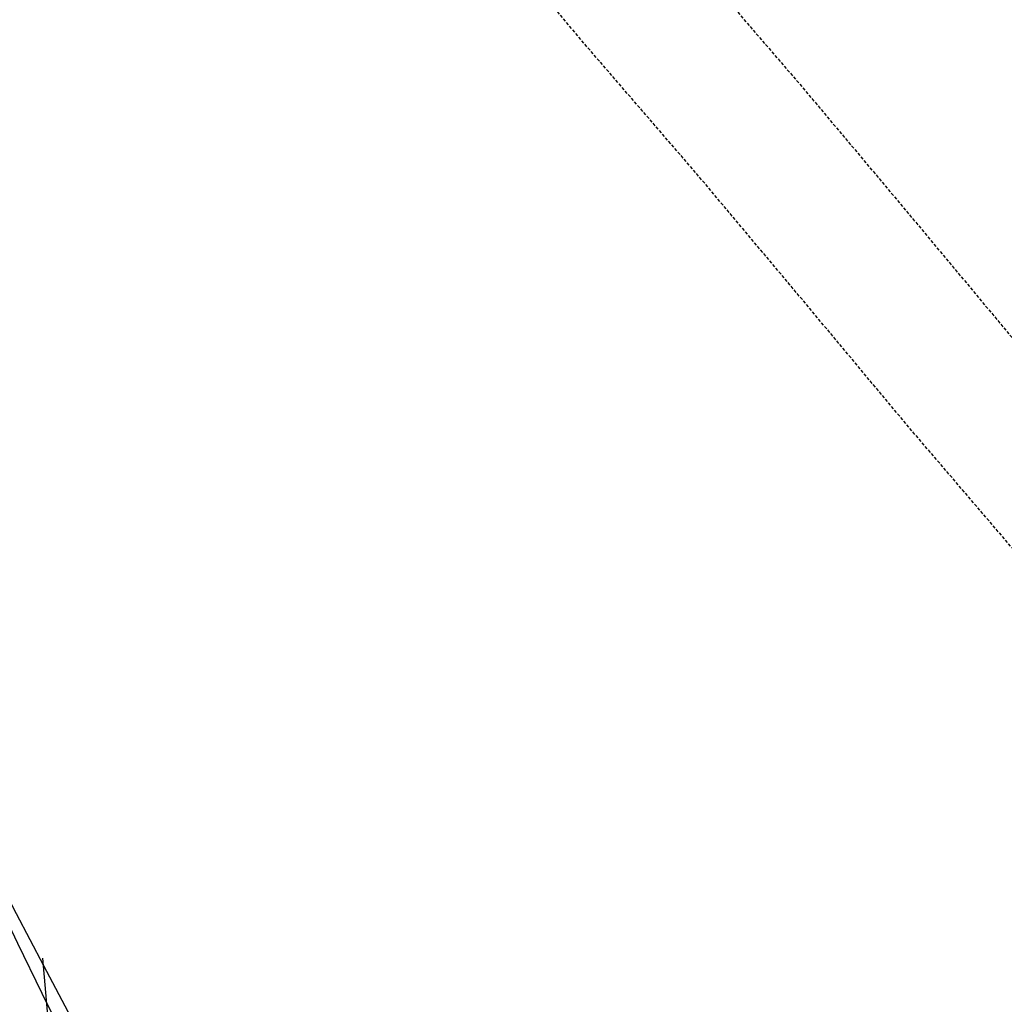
# Model space of a CAD drawing. Extents: x 429357 to 505151, y 227904 to 248592.
# Tile 424 of 656: x 442077 to 442155, y 236395 to 236473. Entities that reach past the tile are written whole.
import ezdxf

# ---------------------------------------------------------------- set-up
doc = ezdxf.new("R2010")
doc.units = 0
doc.header["$MEASUREMENT"] = 0
doc.linetypes.add('CENTER', pattern=[2, 1.25, -0.25, 0.25, -0.25])
doc.linetypes.add('HIDDEN', pattern=[0.375, 0.25, -0.125])
for name, color, linetype in [('ELYPP_bikepath_photo', 161, 'HIDDEN'), ('V-RWAY-CNTR-2012', 4, 'CENTER'), ('V-RWAY-LINE-COVER', 73, 'Continuous'), ('V-RWAY-LINE-Original PLO', 13, 'Continuous'), ('V-RWAY-PATT-NEW ROAD-400', 23, 'Continuous'), ('V-RWAY-PATT-NEW ROAD-COVER', 23, 'Continuous'), ('V-RWAY-PATT-OLD ROAD', 21, 'Continuous'), ('V-RWAY-PATT-RR', 24, 'Continuous'), ('V-RWAY-PATT-RR-COVER', 24, 'Continuous'), ('V-RWAY-PATT-RR-KEY', 24, 'Continuous')]:
    doc.layers.add(name, color=color, linetype=linetype)

msp = doc.modelspace()

# ---------------------------------------------------------------- hatches: boundary and pattern name
at = {"layer": 'V-RWAY-PATT-NEW ROAD-400'}
h = msp.add_hatch(dxfattribs=at)
h.set_pattern_fill('ANSI31', color=256, scale=400, angle=50)
h.set_pattern_definition([(95, (0, 0), (-49.80973490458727, -4.3577871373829), [])])
edge = h.paths.add_edge_path()
edge.add_line((444754.7902537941, 235688.7139485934), (445152.242234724, 235891.9075307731))
edge.add_line((445152.242234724, 235891.9075307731), (444804.834635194, 235935.4961069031))
edge.add_line((444804.834635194, 235935.4961069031), (444618.22951448, 235955.8303361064))
edge.add_arc((443941.3333751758, 237279.8569683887), 1487.022160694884, 267.29236154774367, 297.0779613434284, ccw=False)
edge.add_line((443871.0870157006, 235794.4949400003), (442962.2969302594, 235837.4737690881))
edge.add_line((442962.2969302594, 235837.4737690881), (442858.4905107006, 235847.5377895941))
edge.add_line((442858.4905107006, 235847.5377895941), (442782.2923647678, 235861.6184170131))
edge.add_line((442782.2923647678, 235861.6184170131), (442699.1520910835, 235883.7495124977))
edge.add_line((442699.1520910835, 235883.7495124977), (442630.8484261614, 235907.5383003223))
edge.add_line((442630.8484261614, 235907.5383003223), (442563.9286095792, 235936.1352401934))
edge.add_line((442563.9286095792, 235936.1352401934), (442532.6556501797, 235951.4266071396))
edge.add_line((442532.6556501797, 235951.4266071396), (442512.6865152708, 235961.8717509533))
edge.add_line((442512.6865152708, 235961.8717509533), (442445.8126106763, 236000.9896755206))
edge.add_line((442445.8126106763, 236000.9896755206), (442388.9329959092, 236039.7831138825))
edge.add_line((442388.9329959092, 236039.7831138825), (442346.2858197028, 236072.6535520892))
edge.add_line((442346.2858197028, 236072.6535520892), (442306.8815892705, 236106.2952772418))
edge.add_line((442306.8815892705, 236106.2952772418), (442256.158681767, 236154.9389523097))
edge.add_line((442256.158681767, 236154.9389523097), (442207.6928551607, 236208.1272666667))
edge.add_line((442207.6928551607, 236208.1272666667), (442149.9818911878, 236282.4329748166))
edge.add_line((442149.9818911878, 236282.4329748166), (442115.8715524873, 236333.7515104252))
edge.add_line((442115.8715524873, 236333.7515104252), (442081.6223245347, 236392.8673278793))
edge.add_line((442081.6223245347, 236392.8673278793), (442048.2752310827, 236460.689768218))
edge.add_line((442048.2752310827, 236460.689768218), (441550.9097378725, 237570.8887739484))
edge.add_line((441550.9097378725, 237570.8887739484), (441491.3046447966, 237696.9980128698))
edge.add_line((441491.3046447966, 237696.9980128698), (441412.3231467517, 237846.3385729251))
edge.add_line((441412.3231467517, 237846.3385729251), (441328.0562235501, 237988.4674935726))
edge.add_line((441328.0562235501, 237988.4674935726), (441238.6121246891, 237930.3074923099))
edge.add_line((441238.6121246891, 237930.3074923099), (441324.3246350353, 237781.1410585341))
edge.add_line((441324.3246350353, 237781.1410585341), (441387.0982817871, 237653.632227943))
edge.add_line((441387.0982817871, 237653.632227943), (441430.9992233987, 237551.4581331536))
edge.add_line((441430.9992233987, 237551.4581331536), (441991.4290983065, 236161.0223578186))
edge.add_arc((444602.7808922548, 237213.5553731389), 2815.489999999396, 201.9524216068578, 208.7773178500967)
edge.add_arc((443012.1926327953, 236892.5215852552), 1356.22700000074, 229.7006958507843, 267.2923646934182)
edge.add_line((442948.1250611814, 235537.8086924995), (443856.9152377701, 235494.8298591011))
edge.add_arc((443941.3333830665, 237279.8569318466), 1787.02212456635, 267.292364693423, 297.0779617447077)
at = {"layer": 'V-RWAY-PATT-NEW ROAD-COVER'}
h = msp.add_hatch(dxfattribs=at)
h.set_pattern_fill('ANSI31', color=256, scale=700, angle=50)
h.set_pattern_definition([(95, (0, 0), (-87.16703608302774, -7.626127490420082), [])])
edge = h.paths.add_edge_path()
edge.add_line((444754.7902537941, 235688.7139485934), (445152.242234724, 235891.9075307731))
edge.add_line((445152.242234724, 235891.9075307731), (444804.834635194, 235935.4961069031))
edge.add_line((444804.834635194, 235935.4961069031), (444618.22951448, 235955.8303361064))
edge.add_arc((443941.3333751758, 237279.8569683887), 1487.022160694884, 267.29236154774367, 297.0779613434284, ccw=False)
edge.add_line((443871.0870157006, 235794.4949400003), (442962.2969302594, 235837.4737690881))
edge.add_line((442962.2969302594, 235837.4737690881), (442858.4905107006, 235847.5377895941))
edge.add_line((442858.4905107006, 235847.5377895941), (442782.2923647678, 235861.6184170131))
edge.add_line((442782.2923647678, 235861.6184170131), (442699.1520910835, 235883.7495124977))
edge.add_line((442699.1520910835, 235883.7495124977), (442630.8484261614, 235907.5383003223))
edge.add_line((442630.8484261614, 235907.5383003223), (442563.9286095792, 235936.1352401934))
edge.add_line((442563.9286095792, 235936.1352401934), (442532.6556501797, 235951.4266071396))
edge.add_line((442532.6556501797, 235951.4266071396), (442512.6865152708, 235961.8717509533))
edge.add_line((442512.6865152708, 235961.8717509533), (442445.8126106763, 236000.9896755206))
edge.add_line((442445.8126106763, 236000.9896755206), (442388.9329959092, 236039.7831138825))
edge.add_line((442388.9329959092, 236039.7831138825), (442346.2858197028, 236072.6535520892))
edge.add_line((442346.2858197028, 236072.6535520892), (442306.8815892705, 236106.2952772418))
edge.add_line((442306.8815892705, 236106.2952772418), (442256.158681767, 236154.9389523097))
edge.add_line((442256.158681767, 236154.9389523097), (442207.6928551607, 236208.1272666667))
edge.add_line((442207.6928551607, 236208.1272666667), (442149.9818911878, 236282.4329748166))
edge.add_line((442149.9818911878, 236282.4329748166), (442115.8715524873, 236333.7515104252))
edge.add_line((442115.8715524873, 236333.7515104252), (442081.6223245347, 236392.8673278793))
edge.add_line((442081.6223245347, 236392.8673278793), (442048.2752310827, 236460.689768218))
edge.add_line((442048.2752310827, 236460.689768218), (441550.9097378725, 237570.8887739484))
edge.add_line((441550.9097378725, 237570.8887739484), (441491.3046447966, 237696.9980128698))
edge.add_line((441491.3046447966, 237696.9980128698), (441412.3231467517, 237846.3385729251))
edge.add_line((441412.3231467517, 237846.3385729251), (441328.0562235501, 237988.4674935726))
edge.add_line((441328.0562235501, 237988.4674935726), (441238.6121246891, 237930.3074923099))
edge.add_line((441238.6121246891, 237930.3074923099), (441324.3246350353, 237781.1410585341))
edge.add_line((441324.3246350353, 237781.1410585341), (441387.0982817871, 237653.632227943))
edge.add_line((441387.0982817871, 237653.632227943), (441430.9992233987, 237551.4581331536))
edge.add_line((441430.9992233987, 237551.4581331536), (441991.4290983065, 236161.0223578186))
edge.add_arc((444602.7808922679, 237213.5553731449), 2815.490000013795, 201.9524216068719, 209.3258199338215)
edge.add_arc((443034.8987457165, 236998.3860833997), 1463.152755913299, 232.6928418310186, 266.6000235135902)
edge.add_line((442948.1250611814, 235537.8086924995), (443856.9152377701, 235494.8298591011))
edge.add_arc((443941.3333830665, 237279.8569318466), 1787.02212456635, 267.292364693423, 297.0779617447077)
at = {"layer": 'V-RWAY-PATT-OLD ROAD'}
h = msp.add_hatch(dxfattribs=at)
h.set_pattern_fill('ANSI31', color=256, scale=100, angle=45)
h.set_pattern_definition([(90, (0, 0), (-12.5, 2.664535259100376e-15), [])])
edge = h.paths.add_edge_path()
edge.add_line((444754.7902537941, 235688.7139485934), (445152.242234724, 235891.9075307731))
edge.add_line((445152.242234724, 235891.9075307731), (444804.834635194, 235935.4961069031))
edge.add_line((444804.834635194, 235935.4961069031), (444618.22951448, 235955.8303361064))
edge.add_arc((443941.3333751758, 237279.8569683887), 1487.022160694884, 267.29236154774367, 297.0779613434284, ccw=False)
edge.add_line((443871.0870157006, 235794.4949400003), (442962.2969302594, 235837.4737690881))
edge.add_line((442962.2969302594, 235837.4737690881), (442857.2417159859, 235844.8373698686))
edge.add_line((442857.2417159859, 235844.8373698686), (442782.7034142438, 235856.4437475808))
edge.add_line((442782.7034142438, 235856.4437475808), (442695.913377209, 235877.424834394))
edge.add_line((442695.913377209, 235877.424834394), (442629.2378515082, 235899.3191366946))
edge.add_line((442629.2378515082, 235899.3191366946), (442556.853763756, 235929.2295156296))
edge.add_line((442556.853763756, 235929.2295156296), (442514.7602990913, 235949.8077847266))
edge.add_line((442514.7602990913, 235949.8077847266), (442495.0814236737, 235960.2897114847))
edge.add_line((442495.0814236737, 235960.2897114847), (442440.3546220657, 235992.5402412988))
edge.add_line((442440.3546220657, 235992.5402412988), (442388.503931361, 236027.6996443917))
edge.add_line((442388.503931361, 236027.6996443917), (442333.5335692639, 236070.5680968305))
edge.add_line((442333.5335692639, 236070.5680968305), (442301.7545508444, 236098.3580085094))
edge.add_line((442301.7545508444, 236098.3580085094), (442240.0489784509, 236159.8259130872))
edge.add_line((442240.0489784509, 236159.8259130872), (442202.8157549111, 236202.7021063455))
edge.add_line((442202.8157549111, 236202.7021063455), (442141.7869390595, 236285.5531705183))
edge.add_line((442141.7869390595, 236285.5531705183), (442110.0769709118, 236336.9418835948))
edge.add_line((442110.0769709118, 236336.9418835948), (442079.7270699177, 236393.8177041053))
edge.add_line((442079.7270699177, 236393.8177041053), (442048.2752310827, 236460.689768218))
edge.add_line((442048.2752310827, 236460.689768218), (441604.9436267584, 237454.6921821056))
edge.add_line((441604.9436267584, 237454.6921821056), (441491.3046447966, 237696.9980128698))
edge.add_line((441491.3046447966, 237696.9980128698), (441412.3231467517, 237846.3385729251))
edge.add_line((441412.3231467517, 237846.3385729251), (441328.0562235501, 237988.4674935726))
edge.add_line((441328.0562235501, 237988.4674935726), (441238.6121246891, 237930.3074923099))
edge.add_line((441238.6121246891, 237930.3074923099), (441324.3246350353, 237781.1410585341))
edge.add_line((441324.3246350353, 237781.1410585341), (441387.0982817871, 237653.632227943))
edge.add_line((441387.0982817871, 237653.632227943), (441430.9992233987, 237551.4581331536))
edge.add_line((441430.9992233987, 237551.4581331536), (441991.4290983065, 236161.0223578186))
edge.add_arc((444602.7808922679, 237213.5553731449), 2815.490000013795, 201.9524216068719, 209.3258199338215)
edge.add_arc((442975.3944529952, 236837.9861106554), 1300.463355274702, 230.4943875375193, 268.7984778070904)
edge.add_line((442948.1250611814, 235537.8086924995), (443856.9152377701, 235494.8298591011))
edge.add_arc((443941.3333830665, 237279.8569318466), 1787.02212456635, 267.292364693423, 297.0779617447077)
at = {"layer": 'V-RWAY-PATT-RR'}
h = msp.add_hatch(dxfattribs=at)
h.set_pattern_fill('DOTS', color=256, scale=2, angle=90)
h.set_pattern_definition([(90, (0, 0), (-12.5, 6.250000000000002), [0, -12.5])])
edge = h.paths.add_edge_path()
edge.add_line((463249.5569567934, 239485.3821469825), (461904.7070020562, 239374.4039449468))
edge.add_arc((462009.4010453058, 238105.7063381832), 1273.009999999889, 94.71740949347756, 114.6678835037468)
edge.add_line((461478.1004505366, 239262.5443294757), (461031.2811906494, 239057.3337984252))
edge.add_arc((460759.9026580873, 239648.2252816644), 650.2300000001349, 271.17661248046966, 294.66788350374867, ccw=False)
edge.add_line((460773.2546879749, 238998.1323835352), (460346.4777835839, 238989.3669624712))
edge.add_arc((460406.6379977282, 236060.2447020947), 2929.739999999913, 91.1766124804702, 111.026612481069)
edge.add_line((459355.4427855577, 238794.904661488), (459131.218265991, 238708.7134183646))
edge.add_arc((458939.5680135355, 239207.2871043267), 534.1400000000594, 256.443279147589, 291.02661248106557, ccw=False)
edge.add_line((458814.3613980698, 238688.0291308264), (458387.2810669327, 238791.0093170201))
edge.add_arc((457932.7290611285, 236905.88725293), 1939.149999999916, 76.4432791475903, 106.7099458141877)
edge.add_line((457375.1715032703, 238763.151986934), (457000.1484570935, 238650.5687186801))
edge.add_arc((456858.6967817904, 239121.7545261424), 491.9599999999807, 259.55994581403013, 286.7099458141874, ccw=False)
edge.add_line((456769.5503367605, 238637.9389074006), (456400.7484175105, 238705.8932659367))
edge.add_arc((456037.151750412, 236732.5813026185), 2006.529999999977, 79.55994581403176, 118.7266124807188)
edge.add_line((455072.7515140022, 238492.1536441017), (454863.0398948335, 238377.2132518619))
edge.add_arc((454394.0018526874, 239232.9848857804), 975.8799999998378, 277.9103045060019, 298.72661248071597, ccw=False)
edge.add_arc((454135.6978361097, 241092.0256720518), 2852.780000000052, 269.1932791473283, 277.9103045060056, ccw=False)
edge.add_line((454095.5322062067, 238239.5284414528), (453403.3836644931, 238249.2744919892))
edge.add_arc((453381.4962838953, 236694.8685809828), 1554.560000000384, 89.19327914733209, 119.9432791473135)
edge.add_line((452605.5494438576, 238041.9258533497), (452483.7873136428, 237971.7870833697))
edge.add_arc((452222.5112140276, 238425.3669575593), 523.4499999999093, 271.9544379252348, 299.9432791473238, ccw=False)
edge.add_line((452240.3633516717, 237902.221467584), (451086.9456391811, 237862.8615339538))
edge.add_arc((451115.1744916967, 237035.633043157), 827.710000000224, 91.9544379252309, 110.8395699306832)
edge.add_line((450820.7145963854, 237809.1944267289), (450693.6046129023, 237760.809394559))
edge.add_arc((450224.5520669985, 238993.0347065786), 1318.480000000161, 281.2229032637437, 290.83956993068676, ccw=False)
edge.add_line((450481.1631621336, 237699.7674270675), (449789.9815760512, 237562.6226414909))
edge.add_arc((450145.3091580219, 235771.8445185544), 1825.689999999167, 101.2229032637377, 111.5229032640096)
edge.add_line((449475.5125713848, 237470.2309612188), (449217.3484181, 237368.4181674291))
edge.add_arc((448647.9650044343, 238812.1894402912), 1551.989999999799, 282.6229032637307, 291.52290326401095, ccw=False)
edge.add_line((448987.1265540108, 237297.7118394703), (448143.3331885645, 237108.7474961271))
edge.add_arc((448499.7872808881, 235517.0525082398), 1631.119999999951, 102.6229032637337, 118.0501507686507)
edge.add_line((447732.7625232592, 236956.5751637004), (447555.3000096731, 236862.0173316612))
edge.add_arc((447294.9304856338, 237350.6688711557), 553.6899999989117, 281.36681743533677, 298.0501507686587, ccw=False)
edge.add_line((447404.057019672, 236807.8392333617), (447179.3068485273, 236762.6570887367))
edge.add_arc((447321.9898558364, 236052.9070186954), 723.9499999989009, 101.3668174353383, 126.716817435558)
edge.add_line((446889.1687771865, 236633.2254798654), (446741.1121535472, 236522.7998569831))
edge.add_arc((446432.1498260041, 236937.0508057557), 516.7799999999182, 277.53388763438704, 306.71681743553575, ccw=False)
edge.add_line((446499.9061748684, 236424.731915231), (446016.0313089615, 236360.7374094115))
edge.add_arc((446189.5670424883, 235048.6000826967), 1323.562999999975, 97.53388763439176, 132.8005543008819)
edge.add_line((445290.2742763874, 236019.7290832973), (444246.4260034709, 235053.0962259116))
edge.add_arc((443521.8880459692, 235835.5108622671), 1066.36199999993, 228.9838876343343, 312.8005543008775, ccw=False)
edge.add_line((442822.0653362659, 235030.91401289), (442755.0557848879, 235089.1976189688))
edge.add_arc((444602.7808922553, 237213.5553731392), 2815.489999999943, 201.9524216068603, 228.9838876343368, ccw=False)
edge.add_line((441991.4290983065, 236161.0223578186), (441430.9992233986, 237551.4581331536))
edge.add_arc((439156.5041961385, 236634.6988076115), 2452.299999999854, 21.95242160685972, 32.48251394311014)
edge.add_line((441225.1550658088, 237951.6873684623), (440654.1831325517, 238848.5376687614))
edge.add_line((440654.1831325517, 238848.5376687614), (440485.4906138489, 238741.1410458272))
edge.add_line((440485.4906138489, 238741.1410458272), (441056.4625471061, 237844.2907455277))
edge.add_arc((439156.5041961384, 236634.6988076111), 2252.322000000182, 27.76665392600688, 32.482513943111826, ccw=False)
edge.add_arc((439156.504196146, 236634.6988076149), 2252.32199999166, 21.952425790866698, 27.766653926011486, ccw=False)
edge.add_line((441245.5206451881, 237476.6992038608), (441805.719503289, 236086.8368777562))
edge.add_arc((444602.5515866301, 237214.1299268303), 3015.46999999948, 201.9524257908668, 228.9791129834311)
edge.add_line((442623.3957599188, 234939.047173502), (442690.6822036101, 234880.5128819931))
edge.add_arc((443521.8243438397, 235835.9288847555), 1266.339999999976, 228.9791129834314, 290.2257014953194)
edge.add_arc((443521.8243438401, 235835.9288847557), 1266.339999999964, 290.2257014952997, 294.2147918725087)
edge.add_arc((443521.8243438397, 235835.9288847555), 1266.339999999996, 294.2147918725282, 312.7856754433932)
edge.add_line((444381.9957204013, 234906.5623270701), (444602.2903960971, 235110.4551537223))
edge.add_line((444602.2903960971, 235110.4551537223), (445223.2806271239, 235685.210095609))
edge.add_line((445223.2806271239, 235685.210095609), (445300.9499702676, 235757.0966351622))
edge.add_line((445300.9499702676, 235757.0966351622), (445415.1598807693, 235862.8031458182))
edge.add_line((445415.1598807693, 235862.8031458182), (445426.535522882, 235873.3318243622))
edge.add_arc((446189.7224646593, 235048.7514671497), 1123.560000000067, 97.51900877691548, 132.7856754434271, ccw=False)
edge.add_line((446042.6988944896, 236162.6505395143), (446284.5677246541, 236194.574813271))
edge.add_line((446284.5677246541, 236194.574813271), (446525.9442485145, 236226.4341075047))
edge.add_line((446525.9442485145, 236226.4341075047), (446587.0863805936, 236237.216423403))
edge.add_line((446587.0863805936, 236237.216423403), (446647.0660920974, 236253.249291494))
edge.add_arc((446432.1499209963, 236937.0508766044), 716.7800000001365, 287.4477299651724, 306.7168174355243)
edge.add_line((446860.6843401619, 236362.4798888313), (447008.7408688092, 236472.9054408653))
edge.add_arc((447321.989855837, 236052.9070186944), 523.9499999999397, 101.36681743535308, 126.71681743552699, ccw=False)
edge.add_line((447218.7247661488, 236566.5799922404), (447371.5301967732, 236597.2988879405))
edge.add_line((447371.5301967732, 236597.2988879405), (447443.4806873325, 236611.7632928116))
edge.add_line((447443.4806873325, 236611.7632928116), (447587.8170744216, 236656.2146867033))
edge.add_arc((447294.9441192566, 237350.630811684), 753.6500000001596, 292.8677919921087, 298.0501507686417)
edge.add_line((447649.343678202, 236685.5073080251), (447826.8113679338, 236780.0678980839))
edge.add_arc((448499.7872808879, 235517.0525082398), 1431.119999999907, 102.62290326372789, 118.0501507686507, ccw=False)
edge.add_line((448187.0398554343, 236913.5815993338), (448576.1928055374, 237000.7309355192))
edge.add_line((448576.1928055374, 237000.7309355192), (448886.9053762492, 237070.3138444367))
edge.add_line((448886.9053762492, 237070.3138444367), (449030.8332208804, 237102.5459426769))
edge.add_arc((448647.9650044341, 238812.1894402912), 1751.989999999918, 282.6229032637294, 291.5229032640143)
edge.add_line((449290.7230421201, 237182.363969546), (449548.8871954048, 237284.1767633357))
edge.add_arc((450145.309158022, 235771.8445185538), 1625.689999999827, 101.22290326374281, 111.52290326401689, ccw=False)
edge.add_line((449828.9068680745, 237366.4471546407), (450520.088454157, 237503.5919402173))
edge.add_arc((450224.5520669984, 238993.0347065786), 1518.480000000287, 281.222903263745, 290.8395699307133)
edge.add_line((450764.7551113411, 237573.893353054), (450891.8650948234, 237622.2783852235))
edge.add_arc((451115.174491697, 237035.6330431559), 627.710000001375, 91.9544379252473, 110.83956993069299, ccw=False)
edge.add_line((451093.7665915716, 237662.9778812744), (452220.4698538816, 237701.4261946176))
edge.add_line((452220.4698538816, 237701.4261946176), (452345.163784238, 237712.3899246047))
edge.add_line((452345.163784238, 237712.3899246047), (452440.8698575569, 237735.6573046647))
edge.add_arc((452222.5112140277, 238425.3669575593), 723.4499999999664, 287.5675279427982, 299.9432791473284)
edge.add_line((452583.6157975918, 237798.4830909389), (452705.3779278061, 237868.6218609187))
edge.add_arc((453381.4962838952, 236694.8685809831), 1354.560000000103, 89.19327914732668, 119.9432791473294, ccw=False)
edge.add_line((453400.5677705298, 238049.2943161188), (454092.7163122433, 238039.5482655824))
edge.add_arc((454135.6978361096, 241092.0256720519), 3052.780000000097, 269.1932791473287, 277.9103045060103)
edge.add_arc((454394.0018526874, 239232.9848857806), 1175.880000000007, 277.9103045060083, 298.7266124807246)
edge.add_line((454959.1660665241, 238201.8286484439), (455168.8776856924, 238316.7690406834))
edge.add_arc((456037.151750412, 236732.5813026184), 1806.530000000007, 79.55994581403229, 118.72661248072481, ccw=False)
edge.add_line((456364.5070787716, 238509.2042592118), (456733.3089980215, 238441.2499006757))
edge.add_arc((456858.6967817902, 239121.7545261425), 691.9600000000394, 259.5599458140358, 286.7099458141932)
edge.add_line((457057.6538133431, 238459.014199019), (457432.67685952, 238571.5974672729))
edge.add_arc((457932.7290611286, 236905.8872529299), 1739.150000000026, 76.44327914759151, 106.70994581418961, ccw=False)
edge.add_line((458340.3994945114, 238596.5816488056), (458767.4798256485, 238493.6014626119))
edge.add_arc((458939.5680135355, 239207.2871043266), 734.1399999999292, 256.44327914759, 291.0266124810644)
edge.add_line((459202.978573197, 238522.0306438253), (459427.2030927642, 238608.2218869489))
edge.add_arc((460406.6379977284, 236060.2447020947), 2729.739999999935, 91.17661248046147, 111.0266124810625, ccw=False)
edge.add_line((460350.584647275, 238789.4091327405), (460777.3615516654, 238798.1745538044))
edge.add_line((460777.3615516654, 238798.1745538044), (460905.1735372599, 238810.4977456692))
edge.add_line((460905.1735372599, 238810.4977456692), (460994.2399259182, 238830.9266227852))
edge.add_line((460994.2399259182, 238830.9266227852), (461084.0813343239, 238862.2232213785))
edge.add_line((461084.0813343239, 238862.2232213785), (461241.004304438, 238933.5688581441))
edge.add_line((461241.004304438, 238933.5688581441), (461561.5720013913, 239080.7958763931))
edge.add_arc((462009.4010453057, 238105.7063381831), 1073.009999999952, 94.71740949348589, 114.66788350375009, ccw=False)
edge.add_line((461921.1552692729, 239175.0814562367), (462039.9068161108, 239184.8809384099))
edge.add_line((462039.9068161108, 239184.8809384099), (462395.6163005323, 239214.2343981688))
edge.add_line((462395.6163005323, 239214.2343981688), (463072.2936633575, 239270.0744097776))
edge.add_line((463072.2936633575, 239270.0744097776), (463303.6536176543, 239289.6477164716))
edge.add_line((463303.6536176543, 239289.6477164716), (463249.5569567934, 239485.3821469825))
at = {"layer": 'V-RWAY-PATT-RR-COVER'}
h = msp.add_hatch(dxfattribs=at)
h.set_pattern_fill('DOTS', color=256, scale=10, angle=90)
h.set_pattern_definition([(90, (0, 0), (-62.5, 31.25000000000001), [0, -62.5])])
h.paths.add_polyline_path([(463249.5569567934, 239485.3821469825), (461904.7070020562, 239374.4039449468, 0.08727091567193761), (461478.1004505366, 239262.5443294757), (461031.2811906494, 239057.3337984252, -0.1028604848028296), (460773.2546879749, 238998.1323835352), (460346.4777835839, 238989.3669624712, 0.08682919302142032), (459355.4427855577, 238794.904661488), (459131.218265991, 238708.7134183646, -0.152054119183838), (458814.3613980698, 238688.0291308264), (458387.2810669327, 238791.0093170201, 0.1328363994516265), (457375.1715032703, 238763.151986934), (457000.1484570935, 238650.5687186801, -0.1190215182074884), (456769.5503367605, 238637.9389074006), (456400.7484175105, 238705.8932659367, 0.172580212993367), (455072.7515140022, 238492.1536441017), (454863.0398948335, 238377.2132518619, -0.09107887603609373), (454528.3050780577, 238266.3906492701, -0.03805355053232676), (454095.5322062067, 238239.5284414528), (453403.3836644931, 238249.2744919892, 0.1349831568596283), (452605.5494438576, 238041.9258533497), (452483.7873136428, 237971.7870833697, -0.122735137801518), (452240.3633516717, 237902.221467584), (451086.9456391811, 237862.8615339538, 0.08258894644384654), (450820.7145963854, 237809.1944267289), (450693.6046129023, 237760.809394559, -0.04198526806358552), (450481.1631621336, 237699.7674270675), (449789.9815760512, 237562.6226414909, 0.04497251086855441), (449475.5125713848, 237470.2309612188), (449217.3484181, 237368.4181674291, -0.03885310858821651), (448987.1265540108, 237297.7118394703), (448143.3331885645, 237108.7474961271, 0.06741592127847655), (447732.7625232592, 236956.5751637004), (447555.3000096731, 236862.0173316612, -0.07292362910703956), (447404.057019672, 236807.8392333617), (447179.3068485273, 236762.6570887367, 0.1110635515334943), (446889.1687771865, 236633.2254798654), (446741.1121535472, 236522.7998569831, -0.1280272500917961), (446499.9061748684, 236424.731915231), (446016.0313089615, 236360.7374094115, 0.1551060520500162), (445290.2742763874, 236019.7290832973), (444246.4260034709, 235053.0962259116, -0.3829465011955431), (442822.0653362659, 235030.91401289), (442755.0557848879, 235089.1976189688, -0.1184970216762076), (441991.4290983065, 236161.0223578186), (441430.9992233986, 237551.4581331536, 0.04597855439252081), (441225.1550658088, 237951.6873684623), (440654.1831325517, 238848.5376687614), (440485.4906138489, 238741.1410458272), (441056.4625471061, 237844.2907455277, -0.02057972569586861), (441149.4764122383, 237683.991968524, -0.02537480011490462), (441245.5206451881, 237476.6992038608), (441805.719503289, 236086.8368777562, 0.118475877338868), (442623.3957599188, 234939.047173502), (442690.6822036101, 234880.5128819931, 0.2737875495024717), (443959.6223315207, 234647.673896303, 0.01740744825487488), (444041.224457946, 234681.0087502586, 0.08120858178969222), (444381.9957204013, 234906.5623270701), (444602.2903960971, 235110.4551537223), (445223.2806271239, 235685.210095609), (445415.1598807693, 235862.8031458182), (445426.535522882, 235873.3318243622, -0.1551060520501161), (446042.6988944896, 236162.6505395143), (446284.5677246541, 236194.574813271), (446525.9442485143, 236226.4341075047, 0.04334934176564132), (446647.0660920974, 236253.249291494, 0.08427593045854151), (446860.6843401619, 236362.4798888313), (447008.7408688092, 236472.9054408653, -0.1110635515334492), (447218.7247661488, 236566.5799922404), (447371.5301967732, 236597.2988879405), (447443.480687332, 236611.7632928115, 0.05022463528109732), (447587.8170744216, 236656.2146867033, 0.02261616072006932), (447649.343678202, 236685.5073080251), (447826.8113679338, 236780.0678980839, -0.067415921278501), (448187.0398554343, 236913.5815993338), (448576.1928055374, 237000.7309355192), (448886.9053762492, 237070.3138444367), (449030.8332208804, 237102.5459426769, 0.03885310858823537), (449290.7230421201, 237182.363969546), (449548.8871954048, 237284.1767633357, -0.04497251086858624), (449828.9068680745, 237366.4471546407), (450520.088454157, 237503.5919402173, 0.04198526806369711), (450764.7551113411, 237573.893353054), (450891.8650948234, 237622.2783852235, -0.08258894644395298), (451093.7665915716, 237662.9778812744), (452220.4698538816, 237701.4261946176), (452247.1843040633, 237702.3378149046, 0.06823054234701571), (452440.8698575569, 237735.6573046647, 0.05405194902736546), (452583.6157975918, 237798.4830909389), (452705.3779278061, 237868.6218609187, -0.1349831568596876), (453400.5677705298, 238049.2943161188), (454092.7163122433, 238039.5482655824, 0.03805355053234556), (454555.8296149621, 238068.2937036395, 0.09107887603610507), (454959.1660665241, 238201.8286484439), (455168.8776856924, 238316.7690406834, -0.1725802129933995), (456364.5070787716, 238509.2042592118), (456733.3089980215, 238441.2499006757, 0.1190215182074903), (457057.6538133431, 238459.014199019), (457432.67685952, 238571.5974672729, -0.1328363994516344), (458340.3994945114, 238596.5816488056), (458767.4798256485, 238493.6014626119, 0.1520541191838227), (459202.978573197, 238522.0306438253), (459427.2030927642, 238608.2218869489, -0.08682919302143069), (460350.584647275, 238789.4091327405), (460777.3615516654, 238798.1745538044, 0.1028604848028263), (461114.7527415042, 238875.5853453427), (461241.004304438, 238933.5688581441), (461561.5720013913, 239080.7958763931, -0.08727091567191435), (461921.1552692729, 239175.0814562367), (462039.9068161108, 239184.8809384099), (462395.6163005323, 239214.2343981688), (463072.2936633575, 239270.0744097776), (463266.0052240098, 239286.0596582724, 0.006341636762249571), (463303.6536176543, 239289.6477164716)])
at = {"layer": 'V-RWAY-PATT-RR-KEY'}
h = msp.add_hatch(dxfattribs=at)
h.set_pattern_fill('DOTS', color=256, scale=5, angle=90)
h.set_pattern_definition([(90, (0, 0), (-31.25, 15.625), [0, -31.25])])
h.paths.add_polyline_path([(463249.5569567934, 239485.3821469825), (461904.7070020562, 239374.4039449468, 0.08727091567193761), (461478.1004505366, 239262.5443294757), (461031.2811906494, 239057.3337984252, -0.1028604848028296), (460773.2546879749, 238998.1323835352), (460346.4777835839, 238989.3669624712, 0.08682919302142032), (459355.4427855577, 238794.904661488), (459131.218265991, 238708.7134183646, -0.152054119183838), (458814.3613980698, 238688.0291308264), (458387.2810669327, 238791.0093170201, 0.1328363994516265), (457375.1715032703, 238763.151986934), (457000.1484570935, 238650.5687186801, -0.1190215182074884), (456769.5503367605, 238637.9389074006), (456400.7484175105, 238705.8932659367, 0.172580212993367), (455072.7515140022, 238492.1536441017), (454863.0398948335, 238377.2132518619, -0.09107887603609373), (454528.3050780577, 238266.3906492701, -0.03805355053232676), (454095.5322062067, 238239.5284414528), (453403.3836644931, 238249.2744919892, 0.1349831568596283), (452605.5494438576, 238041.9258533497), (452483.7873136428, 237971.7870833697, -0.122735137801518), (452240.3633516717, 237902.221467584), (451086.9456391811, 237862.8615339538, 0.08258894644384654), (450820.7145963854, 237809.1944267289), (450693.6046129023, 237760.809394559, -0.04198526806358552), (450481.1631621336, 237699.7674270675), (449789.9815760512, 237562.6226414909, 0.04497251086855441), (449475.5125713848, 237470.2309612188), (449217.3484181, 237368.4181674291, -0.03885310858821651), (448987.1265540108, 237297.7118394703), (448143.3331885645, 237108.7474961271, 0.06741592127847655), (447732.7625232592, 236956.5751637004), (447555.3000096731, 236862.0173316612, -0.07292362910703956), (447404.057019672, 236807.8392333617), (447179.3068485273, 236762.6570887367, 0.1110635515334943), (446889.1687771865, 236633.2254798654), (446741.1121535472, 236522.7998569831, -0.1280272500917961), (446499.9061748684, 236424.731915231), (446016.0313089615, 236360.7374094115, 0.1551060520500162), (445290.2742763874, 236019.7290832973), (444246.4260034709, 235053.0962259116, -0.3829465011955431), (442822.0653362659, 235030.91401289), (442755.0557848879, 235089.1976189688, -0.1184970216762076), (441991.4290983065, 236161.0223578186), (441430.9992233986, 237551.4581331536, 0.04597855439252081), (441225.1550658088, 237951.6873684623), (440654.1831325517, 238848.5376687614), (440485.4906138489, 238741.1410458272), (441056.4625471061, 237844.2907455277, -0.02057972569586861), (441149.4764122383, 237683.991968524, -0.02537480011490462), (441245.5206451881, 237476.6992038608), (441805.719503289, 236086.8368777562, 0.118475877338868), (442623.3957599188, 234939.047173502), (442690.6822036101, 234880.5128819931, 0.2737875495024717), (443959.6223315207, 234647.673896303, 0.01740744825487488), (444041.224457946, 234681.0087502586, 0.08120858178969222), (444381.9957204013, 234906.5623270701), (444602.2903960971, 235110.4551537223), (445223.2806271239, 235685.210095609), (445415.1598807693, 235862.8031458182), (445426.535522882, 235873.3318243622, -0.1551060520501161), (446042.6988944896, 236162.6505395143), (446284.5677246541, 236194.574813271), (446525.9442485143, 236226.4341075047, 0.04334934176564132), (446647.0660920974, 236253.249291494, 0.08427593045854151), (446860.6843401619, 236362.4798888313), (447008.7408688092, 236472.9054408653, -0.1110635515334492), (447218.7247661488, 236566.5799922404), (447371.5301967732, 236597.2988879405), (447443.480687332, 236611.7632928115, 0.05022463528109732), (447587.8170744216, 236656.2146867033, 0.02261616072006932), (447649.343678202, 236685.5073080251), (447826.8113679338, 236780.0678980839, -0.067415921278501), (448187.0398554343, 236913.5815993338), (448576.1928055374, 237000.7309355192), (448886.9053762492, 237070.3138444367), (449030.8332208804, 237102.5459426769, 0.03885310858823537), (449290.7230421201, 237182.363969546), (449548.8871954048, 237284.1767633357, -0.04497251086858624), (449828.9068680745, 237366.4471546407), (450520.088454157, 237503.5919402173, 0.04198526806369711), (450764.7551113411, 237573.893353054), (450891.8650948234, 237622.2783852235, -0.08258894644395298), (451093.7665915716, 237662.9778812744), (452220.4698538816, 237701.4261946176), (452247.1843040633, 237702.3378149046, 0.06823054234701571), (452440.8698575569, 237735.6573046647, 0.05405194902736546), (452583.6157975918, 237798.4830909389), (452705.3779278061, 237868.6218609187, -0.1349831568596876), (453400.5677705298, 238049.2943161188), (454092.7163122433, 238039.5482655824, 0.03805355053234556), (454555.8296149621, 238068.2937036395, 0.09107887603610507), (454959.1660665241, 238201.8286484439), (455168.8776856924, 238316.7690406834, -0.1725802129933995), (456364.5070787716, 238509.2042592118), (456733.3089980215, 238441.2499006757, 0.1190215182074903), (457057.6538133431, 238459.014199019), (457432.67685952, 238571.5974672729, -0.1328363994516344), (458340.3994945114, 238596.5816488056), (458767.4798256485, 238493.6014626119, 0.1520541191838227), (459202.978573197, 238522.0306438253), (459427.2030927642, 238608.2218869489, -0.08682919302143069), (460350.584647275, 238789.4091327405), (460777.3615516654, 238798.1745538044, 0.1028604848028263), (461114.7527415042, 238875.5853453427), (461241.004304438, 238933.5688581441), (461561.5720013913, 239080.7958763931, -0.08727091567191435), (461921.1552692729, 239175.0814562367), (462039.9068161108, 239184.8809384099), (462395.6163005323, 239214.2343981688), (463072.2936633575, 239270.0744097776), (463266.0052240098, 239286.0596582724, 0.006341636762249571), (463303.6536176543, 239289.6477164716)])

# ---------------------------------------------------------------- linework, layer by layer
at = {"layer": 'ELYPP_bikepath_photo', "flags": 128}
msp.add_lwpolyline([(442037.7050606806, 237109.3936921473), (442044.2659373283, 237101.8414251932), (442051.0579373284, 237093.9254251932), (442058.6419373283, 237084.2244251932), (442065.3719373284, 237074.7584251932), (442072.4859373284, 237064.4574251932), (442078.2209373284, 237055.6864251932), (442084.2009373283, 237045.5384251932), (442090.9619373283, 237033.9394251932), (442097.0119373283, 237023.0864251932), (442102.9719373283, 237011.6954251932), (442107.5489373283, 237001.9484251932), (442111.9129373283, 236991.0954251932), (442115.2689373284, 236981.9264251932), (442118.1739373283, 236972.8294251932), (442122.4939373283, 236958.2804251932), (442126.6649373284, 236943.7404251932), (442130.7289373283, 236928.4804251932), (442133.8115693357, 236916.2796181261), (442136.9125898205, 236903.8579842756), (442139.8819373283, 236890.7804251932), (442142.5679373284, 236877.6214251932), (442145.1329373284, 236863.8234251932), (442147.0249373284, 236851.9704251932), (442147.9529373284, 236841.6134251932), (442148.6379373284, 236830.7264251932), (442148.9399373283, 236820.7704251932), (442148.6329373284, 236808.8294251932), (442147.9109373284, 236796.4534251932), (442146.6669373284, 236786.3604251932), (442145.2739373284, 236776.3304251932), (442143.0559373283, 236764.8724251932), (442140.5549373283, 236752.4954251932), (442137.6699373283, 236739.1824251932), (442133.7199373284, 236723.7914251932), (442129.8999373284, 236709.0844251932), (442126.1019373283, 236694.5554251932), (442123.4356703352, 236685.3004838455), (442118.4966703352, 236670.6494838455), (442106.0706703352, 236635.8864838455), (442102.2206703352, 236625.2124838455), (442095.8616703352, 236606.5884838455), (442093.7186703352, 236599.0564838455), (442091.9266703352, 236590.0664838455), (442090.9426703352, 236583.3474838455), (442090.2076703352, 236576.9814838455), (442089.7106703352, 236567.9894838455), (442089.8156703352, 236560.9254838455), (442090.1116703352, 236554.9974838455), (442090.7616703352, 236549.5864838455), (442092.1266703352, 236542.3814838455), (442094.2926703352, 236534.8854838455), (442096.8726703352, 236527.7244838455), (442099.9876703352, 236521.3164838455), (442103.3446703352, 236514.6804838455), (442110.7046703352, 236502.6734838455), (442115.3056703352, 236496.1044838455), (442121.6456703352, 236487.6004838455), (442129.8476703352, 236477.8424838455), (442138.5806703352, 236467.7314838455), (442146.0646703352, 236458.8234838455), (442155.5156703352, 236447.5084838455), (442164.7086703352, 236436.7694838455), (442174.0486703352, 236425.9364838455), (442182.9736703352, 236416.1674838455), (442193.1426703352, 236405.4904838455), (442203.1236703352, 236395.2224838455), (442211.2736703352, 236386.7714838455), (442217.2896703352, 236380.7944838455), (442225.1126703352, 236372.9304838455), (442232.7316703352, 236365.6644838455), (442241.6616703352, 236357.3154838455), (442259.1505519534, 236342.3609003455), (442269.2815519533, 236333.6259003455), (442279.4345519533, 236325.0399003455), (442301.9695519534, 236308.0529003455), (442312.9215519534, 236299.9079003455), (442323.5655519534, 236292.1569003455), (442332.5185519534, 236285.2389003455), (442341.7115519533, 236278.6789003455), (442351.5555519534, 236271.4829003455), (442361.8375519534, 236264.0649003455), (442370.5655519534, 236257.3769003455), (442378.7335519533, 236251.2069003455), (442387.1985519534, 236244.3189003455), (442397.2335519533, 236236.0379003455), (442406.3885519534, 236228.1539003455), (442415.0705519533, 236220.3019003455), (442424.5015519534, 236211.7409003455), (442435.4285519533, 236201.2009003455), (442451.7085519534, 236185.0309003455), (442461.2435519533, 236175.8699003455), (442479.6195519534, 236159.2619003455), (442487.4305519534, 236152.8599003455), (442494.7145519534, 236146.6319003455), (442502.2625519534, 236140.5889003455), (442509.5198091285, 236134.8983070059), (442522.2028091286, 236125.7513070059), (442544.3968091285, 236110.4023070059), (442556.0668091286, 236103.1273070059), (442568.0708091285, 236096.2803070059), (442576.6028091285, 236092.2073070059), (442585.8088091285, 236087.9633070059), (442595.0308091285, 236084.3523070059), (442603.5068091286, 236081.1553070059), (442613.9708091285, 236077.4373070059), (442630.5758091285, 236071.9303070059), (442643.8588091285, 236067.5603070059), (442657.5128091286, 236063.3713070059), (442664.1152736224, 236061.2146190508), (442679.0412736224, 236056.2756190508), (442726.1372736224, 236041.4476190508), (442741.2332736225, 236036.8346190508), (442759.3852736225, 236030.7926190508), (442771.8482736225, 236026.8046190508), (442783.8782736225, 236022.7656190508), (442795.5032736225, 236019.3126190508), (442811.5762736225, 236015.5406190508), (442826.8782736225, 236011.8576190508), (442839.4882736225, 236008.6636190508), (442857.0842736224, 236004.0046190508), (442876.1762736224, 235998.5156190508), (442890.3442736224, 235993.9976190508), (442908.4792736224, 235988.5846190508), (442921.7112736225, 235984.5236190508), (442940.0082736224, 235978.4566190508), (442955.5722736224, 235973.4806190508), (442970.3722736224, 235968.5386190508), (442986.4972736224, 235963.5926190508), (442999.8632736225, 235958.9526190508), (443014.6752736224, 235954.1386190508), (443028.0332736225, 235949.9706190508), (443043.5592736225, 235945.4376190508), (443058.7032736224, 235941.1316190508), (443076.6872736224, 235936.1996190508), (443090.6492736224, 235932.5176190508), (443102.2152736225, 235929.7646190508), (443111.9812458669, 235927.7359172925), (443128.8832458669, 235924.3529172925), (443144.4992458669, 235921.3739172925), (443158.8312458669, 235918.8119172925), (443175.7952458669, 235915.8679172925), (443192.6622458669, 235913.1589172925), (443208.8572458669, 235910.7109172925), (443226.3812458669, 235908.1389172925), (443244.5302458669, 235905.7129172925), (443260.8362458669, 235903.7249172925), (443277.1332458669, 235902.1489172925), (443290.2952458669, 235901.0499172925), (443304.7372458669, 235899.8939172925), (443320.3532458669, 235898.7829172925), (443356.1002458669, 235896.8499172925), (443372.9052458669, 235895.9619172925), (443390.9022458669, 235895.1069172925), (443407.9332458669, 235894.6399172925), (443428.7442458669, 235894.1859172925), (443448.2122458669, 235894.1759172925), (443464.2472458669, 235894.3889172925), (443496.9292458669, 235894.4999172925), (443512.2472458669, 235894.5799172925), (443526.2222458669, 235894.3819172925), (443540.1962458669, 235894.0959172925), (443552.7442458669, 235893.5909172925), (443563.8133293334, 235892.7714716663), (443570.4682458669, 235892.1439172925), (443580.5112458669, 235891.0779172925), (443590.7282458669, 235889.6559172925), (443599.2722458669, 235888.2489172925), (443613.5944750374, 235885.646554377), (443642.7223230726, 235880.6006319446), (443652.2188806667, 235879.1310446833), (443662.6060473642, 235877.5986430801), (443676.9200473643, 235875.1616430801), (443691.2560473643, 235872.6016430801), (443703.6110473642, 235870.2866430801), (443727.4760473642, 235865.6366430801), (443739.0350473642, 235863.6186430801), (443746.7270473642, 235862.3596430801), (443754.5920473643, 235861.4686430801), (443779.7070473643, 235859.1136430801), (443793.4370473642, 235857.6146430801), (443805.5360473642, 235856.3646430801), (443817.3510473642, 235855.3306430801), (443827.3590473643, 235854.2366430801), (443838.1090473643, 235853.3136430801), (443851.4670473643, 235852.3386430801), (443863.0340473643, 235851.7266430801), (443873.1160473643, 235851.4176430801), (443881.8130473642, 235850.9936430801), (443890.5440473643, 235850.2946430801), (443900.5190473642, 235849.4056430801), (443909.1760473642, 235848.6996430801), (443921.8090473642, 235847.3686430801), (443931.6080473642, 235846.2656430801), (443941.9450473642, 235845.2986430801), (443948.6970473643, 235844.5086430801), (443958.1940473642, 235843.6056430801), (443959.0097176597, 235843.4578192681), (443961.3440337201, 235843.1931925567), (443963.6930473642, 235843.1586430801), (443966.0050473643, 235843.3506430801), (443966.6395157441, 235843.458108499), (443968.1290473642, 235843.8186430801), (443968.9105704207, 235844.0714596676), (443970.3290473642, 235844.6516430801), (443974.8490473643, 235847.2506430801), (443985.5390473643, 235853.0446430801), (443993.4370473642, 235857.4536430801), (444014.3800473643, 235856.3106430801), (444025.7160473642, 235855.4696430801), (444026.0475743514, 235855.4575920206), (444026.8365825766, 235855.3736917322), (444027.6135678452, 235855.2128591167), (444028.3710473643, 235854.9766430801), (444029.2432934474, 235854.5972995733), (444029.9325900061, 235854.2043065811), (444030.5800473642, 235853.7456430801), (444031.3926237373, 235853.2318147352), (444033.4573840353, 235851.7135151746), (444035.2870458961, 235850.062272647), (444036.9460473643, 235848.2396430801), (444040.3850473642, 235844.3016430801), (444044.0140473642, 235840.0746430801), (444044.9094829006, 235839.1116767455), (444045.9180473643, 235838.2186430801), (444046.8294567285, 235837.5479566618), (444047.9820473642, 235836.8506430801), (444050.2500473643, 235836.0446430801), (444052.5930473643, 235835.4666430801), (444064.5170473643, 235834.8136430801), (444081.7410473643, 235833.4396430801), (444098.2950473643, 235832.2736430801), (444110.8327263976, 235831.7654540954), (444123.1627263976, 235831.0354540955), (444138.4637263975, 235830.4044540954), (444149.9197263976, 235829.9604540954), (444163.0677263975, 235829.1564540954), (444173.7287263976, 235828.4524540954), (444185.6097263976, 235827.6324540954), (444196.8597263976, 235826.7574540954), (444207.1197263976, 235826.1624540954), (444220.6897263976, 235825.0994540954), (444233.8997263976, 235824.3054540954), (444246.5037263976, 235823.2824540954), (444269.0607263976, 235821.5674540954), (444281.0987263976, 235820.7314540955), (444292.5417263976, 235819.8464540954), (444300.5627263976, 235819.0534540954), (444311.4137263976, 235818.1124540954), (444321.3097263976, 235817.1514540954), (444333.2897263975, 235815.6924540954), (444344.3837263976, 235814.3854540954), (444359.4517263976, 235812.1834540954), (444373.5447263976, 235810.1724540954), (444387.9597263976, 235808.3234540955), (444399.5917263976, 235806.9284540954), (444412.9527263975, 235805.3614540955), (444428.0837263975, 235803.9624540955), (444442.7317263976, 235802.7114540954), (444479.5827263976, 235799.4504540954), (444491.7007263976, 235798.5104540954), (444503.6987263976, 235797.6804540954), (444516.5027263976, 235796.6864540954), (444527.7577263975, 235795.7534540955), (444542.9177263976, 235794.5554540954), (444553.7937263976, 235793.7804540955), (444567.8657263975, 235792.6904540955), (444581.6137263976, 235791.4614540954), (444594.8377263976, 235790.4004540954), (444608.8027263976, 235789.7034540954), (444624.0317263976, 235789.2164540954), (444631.5487263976, 235788.9564540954), (444645.3187263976, 235788.3044540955), (444654.5688695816, 235787.8438564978), (444663.5957263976, 235787.8774540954), (444671.0637263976, 235788.5784540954), (444678.0287263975, 235789.4324540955), (444684.9067263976, 235790.7514540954), (444691.4457263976, 235792.6104540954), (444698.3637263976, 235795.1384540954), (444704.8977263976, 235798.0414540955), (444710.2637263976, 235800.7854540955), (444716.8447263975, 235804.6934540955), (444723.1457263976, 235809.0484540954), (444729.4757263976, 235813.5904540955), (444736.7087263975, 235819.1034540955), (444743.5557263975, 235824.5374540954), (444749.1827263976, 235828.9194540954), (444752.7207263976, 235831.5904540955), (444756.9397263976, 235835.3484540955), (444758.8977263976, 235837.3354540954), (444760.2857263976, 235839.1834540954), (444761.1987263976, 235835.0144540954), (444761.7607263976, 235832.7134540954), (444763.2287263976, 235827.5364540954), (444765.6037263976, 235820.7324540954), (444762.5247263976, 235823.4054540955), (444761.6808653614, 235823.7532394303), (444760.7007263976, 235823.8544540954), (444760.0367263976, 235823.7354540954), (444758.6107263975, 235822.8814540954), (444757.8705893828, 235822.3711288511), (444756.3387263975, 235821.1444540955), (444742.3207263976, 235810.3034540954), (444732.8297263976, 235803.3724540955), (444726.2047263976, 235798.5864540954), (444719.3247263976, 235793.9394540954), (444712.9077263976, 235790.3404540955), (444706.1860408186, 235787.0468740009), (444697.7487263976, 235783.8144540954), (444688.7427263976, 235781.2014540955), (444681.1914875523, 235779.5888152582), (444671.5867263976, 235778.2364540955), (444662.1567263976, 235777.8304540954), (444651.0267263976, 235777.9384540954), (444639.4157263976, 235778.4314540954), (444625.6917263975, 235779.1574540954), (444613.2577263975, 235779.5744540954), (444600.3087263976, 235780.1064540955), (444583.4367263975, 235781.2244540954), (444567.9307263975, 235782.3214540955), (444551.4397263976, 235783.3484540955), (444534.2317263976, 235784.6664540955), (444518.5227263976, 235785.8504540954), (444487.0847263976, 235788.3494540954), (444471.7677263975, 235789.3564540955), (444457.6067263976, 235790.3704540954), (444442.6097263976, 235791.5864540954), (444414.1377263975, 235794.3404540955), (444399.8867263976, 235795.9714540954), (444382.8447263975, 235798.0604540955), (444369.9577263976, 235799.8754540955), (444353.6557263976, 235802.1154540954), (444340.7560473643, 235804.0166430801), (444322.9520473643, 235806.1646430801), (444304.5890473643, 235807.7866430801), (444287.0760473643, 235809.2756430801), (444269.6610473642, 235810.6346430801), (444256.0130473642, 235811.6626430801), (444238.7510473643, 235813.0766430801), (444220.6590473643, 235814.5836430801), (444207.8560473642, 235815.5176430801), (444195.2180473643, 235816.3496430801), (444180.4430473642, 235817.1476430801), (444152.0510473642, 235818.8856430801), (444139.4600473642, 235819.6206430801), (444126.3210473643, 235820.1116430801), (444098.3880473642, 235821.5016430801), (444082.3390473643, 235822.6546430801), (444053.8700473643, 235824.7486430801), (444041.0450473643, 235825.7236430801), (444014.9880473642, 235827.8096430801), (443999.0000473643, 235829.1206430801), (443985.7640473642, 235830.2466430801), (443970.8120473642, 235831.6586430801), (443957.8340473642, 235832.9176430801), (443945.9580473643, 235833.9796430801), (443934.5420473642, 235835.1846430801), (443921.1080473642, 235836.8526430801), (443909.8480473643, 235838.0996430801), (443896.4840473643, 235839.1136430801), (443882.0460473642, 235839.9256430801), (443865.9390473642, 235840.9056430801), (443853.9430473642, 235841.7426430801), (443838.1310473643, 235842.8916430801), (443806.9870473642, 235845.0676430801), (443791.8640473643, 235846.5886430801), (443776.2760473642, 235848.2356430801), (443762.3530473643, 235849.9076430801), (443750.0480473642, 235851.2096430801), (443739.5490473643, 235852.7516430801), (443728.7200473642, 235854.5636430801), (443717.0770473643, 235856.6456430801), (443704.0110473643, 235859.1756430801), (443692.9780473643, 235861.0686430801), (443663.2902219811, 235866.2137530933), (443646.1042684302, 235869.061835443), (443641.4276135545, 235869.9692749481), (443611.7383887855, 235875.2592096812), (443589.1072328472, 235878.9846358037), (443579.3700413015, 235880.2381563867), (443569.5868874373, 235881.3573331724), (443562.6037548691, 235882.0625870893), (443552.1977730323, 235882.8113124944), (443539.8687844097, 235883.3074982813), (443526.0353708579, 235883.5906209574), (443512.1989746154, 235883.7866571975), (443496.975230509, 235883.7071494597), (443464.3378222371, 235883.5963074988), (443448.2811540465, 235883.3830196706), (443428.6237630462, 235883.3931169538), (443407.6676288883, 235883.8502831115), (443390.4982031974, 235884.3210788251), (443372.3643999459, 235885.1825780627), (443337.5373482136, 235887.0385928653), (443319.8953989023, 235888.0969079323), (443303.9236925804, 235889.1316565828), (443289.4156385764, 235890.2929438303), (443276.1647378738, 235891.3993668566), (443259.663537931, 235892.9951139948), (443243.1621239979, 235895.0069385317), (443224.8825562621, 235897.4503916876), (443207.2670489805, 235900.0358222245), (443190.9999094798, 235902.4947266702), (443174.0166986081, 235905.2223912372), (443156.9588910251, 235908.182670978), (443142.5383436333, 235910.760499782), (443126.8128745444, 235913.7603827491), (443109.8245295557, 235917.1606650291), (443099.8676305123, 235919.2290283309), (443088.0232360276, 235922.0482932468), (443073.883889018, 235925.7770624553), (443055.8000678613, 235930.7364377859), (443040.5709239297, 235935.0666473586), (443024.9132199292, 235939.6380999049), (443011.3997867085, 235943.8545986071), (442996.4251792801, 235948.7214471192), (442983.1439230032, 235953.3320283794), (442967.0801030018, 235958.2592627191), (442952.2195781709, 235963.2214731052), (442936.666381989, 235968.1940189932), (442918.4291108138, 235974.2412138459), (442905.3524547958, 235978.2545376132), (442887.1610276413, 235983.6843801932), (442873.0450283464, 235988.1857978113), (442854.2116184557, 235993.6004524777), (442836.7819227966, 235998.2154190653), (442824.2903673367, 236001.3794181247), (442809.0805283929, 236005.0402361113), (442792.7314288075, 236008.877030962), (442780.6231074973, 236012.4735929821), (442768.4858661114, 236016.5485986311), (442756.0362184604, 236020.5323260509), (442737.9514288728, 236026.5519546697), (442722.9377653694, 236031.1397944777), (442675.723462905, 236046.0050861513), (442660.7443781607, 236050.9616518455), (442654.2541422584, 236053.0816804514), (442640.5892264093, 236057.2740293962), (442627.1906195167, 236061.6820631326), (442610.4649271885, 236067.2290903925), (442599.795229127, 236071.0201776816), (442591.1585998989, 236074.2777642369), (442581.578316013, 236078.0290551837), (442572.0185203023, 236082.436156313), (442563.0656033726, 236086.7100933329), (442550.536168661, 236093.8567977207), (442538.4673064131, 236101.3804457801), (442515.9780687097, 236116.9336906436), (442503.0307137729, 236126.2713438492), (442495.5598363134, 236132.1294420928), (442487.8331301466, 236138.3155159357), (442480.5020604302, 236144.5837617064), (442472.5755653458, 236151.0804230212), (442453.8852821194, 236167.9724914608), (442444.1666832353, 236177.3098888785), (442427.8784240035, 236193.4880712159), (442417.1263076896, 236203.8593813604), (442407.8237058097, 236212.3038278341), (442399.24632646, 236220.0612089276), (442390.2766319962, 236227.7856295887), (442380.3577674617, 236235.9707932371), (442372.0727148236, 236242.7123694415), (442364.0305030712, 236248.7873506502), (442355.3965728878, 236255.403267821), (442345.2134889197, 236262.7499043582), (442335.3921186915, 236269.9293619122), (442326.0820749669, 236276.5728827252), (442317.0879903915, 236283.5226288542), (442306.524335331, 236291.2151213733), (442295.4996602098, 236299.4141698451), (442272.6977190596, 236316.6022742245), (442262.2729294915, 236325.418116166), (442252.1163242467, 236334.1751931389), (442234.4683414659, 236349.265578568), (442225.3217137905, 236357.8171121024), (442217.5612376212, 236365.2180334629), (442209.6603683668, 236373.1603108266), (442203.5849669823, 236379.196327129), (442195.3696909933, 236387.7150139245), (442185.3652387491, 236398.0071405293), (442175.081066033, 236408.8050667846), (442165.9758435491, 236418.7713321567), (442156.5220486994, 236429.7363171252), (442147.2741372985, 236440.5394630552), (442137.7911531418, 236451.8927553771), (442130.3645183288, 236460.7324751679), (442121.632339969, 236470.8425238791), (442113.1810913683, 236480.8970573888), (442106.5572693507, 236489.781754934), (442101.6753179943, 236496.7518784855), (442093.9127951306, 236509.4155485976), (442090.3183449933, 236516.5209317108), (442086.914021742, 236523.5241109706), (442084.0206760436, 236531.5548274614), (442081.6169875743, 236539.8734095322), (442080.0894251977, 236547.9364768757), (442079.3509942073, 236554.0836308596), (442079.0268113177, 236560.5760503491), (442078.9133787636, 236568.2073604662), (442079.4490521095, 236577.8990601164), (442080.2398942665, 236584.7487215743), (442081.2878742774, 236591.9045932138), (442083.3888816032, 236601.4673282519), (442085.7724398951, 236609.8343956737), (442088.5285932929, 236618.214794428), (442091.9978234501, 236627.8876263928), (442095.9131688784, 236639.5349375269), (442108.3003018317, 236674.189162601), (442113.1313267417, 236688.5198663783), (442115.6938154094, 236697.4145803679), (442119.4558222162, 236711.805890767), (442123.4128024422, 236726.3827679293), (442127.2607655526, 236741.6922765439), (442132.7492464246, 236766.8907240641), (442134.8121967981, 236777.9583740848), (442136.0854146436, 236787.80227276), (442137.2475891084, 236797.8231868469), (442137.8481592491, 236809.2825267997), (442138.1428688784, 236820.7454834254), (442137.8553584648, 236830.223806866), (442137.1903662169, 236840.7928150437), (442136.3083488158, 236850.6366234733), (442134.4967023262, 236861.98622487), (442131.9741794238, 236875.555726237), (442129.3421317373, 236888.4504081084), (442126.7317906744, 236900.9030171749), (442123.5566997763, 236913.5730270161), (442120.421385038, 236925.8096715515), (442116.3893759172, 236940.7810684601), (442112.2439247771, 236955.1631409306), (442107.8589800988, 236969.6514228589), (442105.056157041, 236978.4284560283), (442101.8359761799, 236987.2263816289), (442097.6494719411, 236997.6379605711), (442093.3012884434, 237006.8976819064), (442087.5152507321, 237017.9561979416), (442081.5853271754, 237028.5937946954), (442074.8894263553, 237040.0811121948), (442069.0500950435, 237049.9903988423), (442063.5274584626, 237058.4366142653), (442056.532950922, 237068.5645903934), (442049.9878752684, 237077.7704872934), (442042.7066400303, 237087.0842086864), (442037.8679045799, 237092.7237007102)], close=True, dxfattribs=at)
at = {"layer": 'V-RWAY-CNTR-2012', "flags": 128}
msp.add_lwpolyline([(476548.782, 239155.827), (475111.9614, 239916.1179), (473565.2393875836, 240734.3284688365), (472274.9078107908, 241416.9093883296, 0.2066784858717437), (470957.7294053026, 241521.1266733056), (466819.480687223, 240109.8638809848, 0.009526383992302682), (466350.1085282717, 239939.7452619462), (465811.3206766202, 239732.7720050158, -0.061723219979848), (465127.4905666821, 239562.9066289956), (462462.6709183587, 239241.0845227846, 0.03140258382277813), (461970.6936998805, 239150.0495670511), (461069.4053455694, 238923.984878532, -0.05417149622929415), (458617.0039059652, 238584.5964551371), (456389.3629451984, 238519.3534203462, 0.04151507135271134), (455445.5231598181, 238412.9486377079), (454259.0416585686, 238178.3054050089, 0.01539656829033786), (453571.4295535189, 238020.1786012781), (452606.2642383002, 237766.7013382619, -0.04824989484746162), (452061.726126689, 237678.6000326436), (450879.0993406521, 237602.8369664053, 0.06412965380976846), (450160.6938966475, 237463.1381858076), (447818.5034670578, 236686.5873369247, 0.02225913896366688), (447342.1408133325, 236504.747137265), (446252.6920213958, 236032.3190186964, -0.1067318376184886), (444731.4472832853, 235729.4755554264), (443408.3298849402, 235750.8478341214, -0.2911997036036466), (441696.2316602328, 236879.6187747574), (441414.0190787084, 237509.5622100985)], format="xyb", dxfattribs=at)
at = {"layer": 'V-RWAY-LINE-COVER'}
msp.add_arc((443012.1926327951, 236892.5215852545), 1056.226999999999, 204.1322222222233, 267.2923646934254, dxfattribs=at)
at = {"layer": 'V-RWAY-LINE-Original PLO'}
msp.add_arc((442973.0911480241, 236833.9963841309), 995.9199999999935, 204.0756980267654, 267.2923646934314, dxfattribs=at)

doc.saveas('drawing.dxf')
